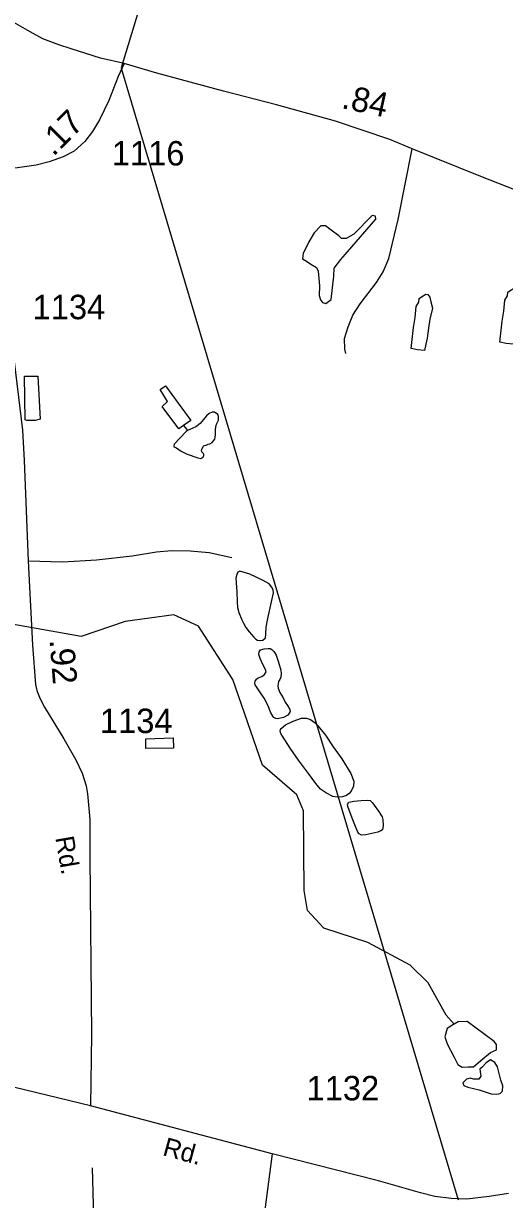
# Model space of a CAD drawing. Extents: x 2082433 to 2279600, y 546599 to 755198.
# Drawn here: x 2184182 to 2186645, y 565552 to 571568 of the extents above; entities that cross this region are included whole.
import ezdxf

# ---------------------------------------------------------------- set-up
doc = ezdxf.new("R2010")
doc.units = 0
for name, color, linetype in [('Exist Boundary Political Fire Districts', 7, 'Continuous'), ('Exist Hydrographic Creek Single Shore', 7, 'Continuous'), ('Exist Hydrographic Pond Under 1500 Sq Ft', 7, 'Continuous'), ('Exist Road Non-System Type 51', 7, 'Continuous'), ('Exist Road Secondary Mileage Hundredths English Label', 7, 'Continuous'), ('Exist Road Secondary Type 51 Attributed', 7, 'Continuous'), ('Exist Road Secondary Type 51 Label', 7, 'Continuous'), ('Exist Road Secondary Type 51 Number Label', 7, 'Continuous')]:
    doc.layers.add(name, color=color, linetype=linetype)

msp = doc.modelspace()

# ---------------------------------------------------------------- linework, layer by layer
at = {"layer": 'Exist Boundary Political Fire Districts'}
msp.add_lwpolyline([(2184770.1, 571633), (2184681.7, 571341.4), (2184687.2, 571323.1), (2186407.2, 565549.4)], dxfattribs=at)
at = {"layer": 'Exist Hydrographic Creek Single Shore'}
for points in [[(2185000.8, 569510.6), (2185016.8, 569492.3), (2185021.1, 569484.8)], [(2186387.5, 566449), (2186346.2, 566494.5), (2186253.3, 566660.3), (2186161.3, 566750.8), (2185944.3, 566866.7), (2185719.4, 566940.1), (2185635.3, 567030.4), (2185618.3, 567132.4), (2185615.2, 567539.2), (2185581.4, 567621.9), (2185406.2, 567773.1), (2185253.3, 568212.4), (2185077.3, 568485), (2184952.2, 568543.2), (2184702.3, 568508.9), (2184477.1, 568431.4), (2183919.2, 568531.2), (2183692.1, 568710.6)]]:
    msp.add_lwpolyline(points, dxfattribs=at)
at = {"layer": 'Exist Hydrographic Pond Under 1500 Sq Ft'}
for points in [[(2185796, 570482.3), (2185756.5, 570511.1), (2185727.7, 570532.4), (2185704.9, 570532.4), (2185669.9, 570497.4), (2185642.6, 570450.4), (2185613.7, 570391.2), (2185610.7, 570363.9), (2185630.4, 570351.7), (2185653.2, 570336.5), (2185682.1, 570319.8), (2185691.2, 570301.6), (2185697.3, 570225.7), (2185695.7, 570175.6), (2185701.8, 570154.4), (2185712.5, 570140.7), (2185729.2, 570136.2), (2185756.5, 570155.9), (2185770.2, 570275.8), (2185773.2, 570316.8), (2185806.7, 570360.8), (2185985.9, 570567.3), (2185984.4, 570582.5), (2185966.2, 570585.5), (2185873.5, 570489.9), (2185834, 570467.1), (2185809.7, 570468.6), (2185796, 570482.3)], [(2186199.8, 569898.8), (2186166, 569904.7), (2186179.3, 570012.7), (2186187.1, 570064.6), (2186192.6, 570120.5), (2186206.3, 570142.8), (2186208.2, 570160.8), (2186220.1, 570168.7), (2186241.6, 570182.8), (2186251.9, 570180.9), (2186261.9, 570167.2), (2186268.1, 570143.2), (2186276.5, 570111.1), (2186262.7, 570055.2), (2186255.2, 570009.3), (2186247.8, 569957.3), (2186241.4, 569927), (2186235.7, 569895), (2186199.8, 569898.8)], [(2186653.7, 569931.2), (2186619.8, 569937.1), (2186633.2, 570045), (2186641, 570097), (2186646.5, 570152.9), (2186660.2, 570175.2), (2186662.1, 570193.1), (2186674, 570201.1), (2186695.5, 570215.2), (2186705.8, 570213.3), (2186715.8, 570199.6), (2186722, 570175.6), (2186730.4, 570143.5), (2186716.6, 570087.5), (2186709, 570041.7), (2186701.7, 569989.7), (2186695.3, 569959.4), (2186689.6, 569927.4), (2186653.7, 569931.2)], [(2184255.8, 569764.2), (2184266.7, 569544.4), (2184241, 569536.1), (2184199, 569536), (2184191.2, 569540), (2184187.7, 569763.9), (2184255.8, 569764.2)], [(2185000.8, 569510.6), (2184976.8, 569494.3), (2184892.3, 569607.6), (2184920, 569633.9), (2184881.8, 569695.6), (2184909.5, 569713.7), (2185038.5, 569536.5), (2185000.8, 569510.6)], [(2185021.1, 569484.8), (2185015.3, 569480.4), (2184984.8, 569448.5), (2184953.2, 569416.4), (2184951.3, 569406.1), (2184951.5, 569402.4), (2184965.5, 569396.3), (2184989.7, 569380.4), (2185019.6, 569364.5), (2185073.8, 569345), (2185089.7, 569343), (2185099.6, 569349.2), (2185103.3, 569351.1), (2185105.5, 569358.9), (2185105.3, 569362.9), (2185101.6, 569369.2), (2185095.3, 569377), (2185093.4, 569383), (2185095.5, 569390.8), (2185103.5, 569405), (2185107.4, 569408.9), (2185117.2, 569411), (2185127.3, 569415.2), (2185135.3, 569417.2), (2185147.6, 569425.1), (2185161.3, 569441.3), (2185163, 569451.2), (2185165, 569463.4), (2185165, 569491.4), (2185166.8, 569503.3), (2185170.5, 569517.3), (2185180.6, 569539.3), (2185180.6, 569557.6), (2185176.3, 569567.6), (2185160.5, 569579.3), (2185148.2, 569579.1), (2185132.2, 569573), (2185118.3, 569560.9), (2185104.3, 569541.1), (2185087.1, 569521), (2185064.7, 569504.5), (2185032.7, 569490.7), (2185021.1, 569484.8)], [(2185320.6, 568478.5), (2185336.6, 568454.9), (2185360.8, 568429), (2185371.1, 568418.9), (2185380.7, 568413), (2185396.9, 568410.9), (2185406.6, 568413.1), (2185420.5, 568425.2), (2185422.5, 568443.1), (2185424.4, 568479.4), (2185432.6, 568523.2), (2185452.1, 568609.4), (2185461.3, 568655.5), (2185459.3, 568671.2), (2185451.1, 568685.4), (2185439.4, 568701.4), (2185409, 568718.9), (2185341.1, 568750.7), (2185289.1, 568766.2), (2185278.6, 568760.1), (2185273.3, 568748.3), (2185269, 568730.4), (2185273.5, 568660.3), (2185275.9, 568608.5), (2185278, 568580.2), (2185284.3, 568554.5), (2185300.5, 568516.3), (2185308.5, 568500.5), (2185320.6, 568478.5)], [(2185475.2, 568335.4), (2185487.1, 568299.6), (2185499.6, 568259.6), (2185501.7, 568241.8), (2185500.1, 568223.8), (2185493.7, 568211.8), (2185487.8, 568201.7), (2185486.3, 568189.8), (2185484.1, 568179.6), (2185485.9, 568167.5), (2185494.3, 568145.7), (2185510.5, 568118), (2185522.4, 568095.9), (2185534.3, 568077.9), (2185544.8, 568058.1), (2185546.8, 568048), (2185542.5, 568040.2), (2185534.9, 568030), (2185513, 568017.9), (2185481, 568009.8), (2185473.2, 568011.8), (2185463.1, 568017.7), (2185459, 568023.6), (2185446.9, 568045.3), (2185434.9, 568077.6), (2185414.3, 568115.5), (2185392.4, 568149.2), (2185378.3, 568169.2), (2185368.2, 568185), (2185366.2, 568193), (2185368.2, 568202.8), (2185374.2, 568212.9), (2185384, 568221.1), (2185402, 568227.3), (2185416, 568237.4), (2185423.8, 568251.2), (2185421.5, 568263.2), (2185407.6, 568289.3), (2185393, 568319.1), (2185387.5, 568339), (2185388.9, 568353), (2185395.3, 568363), (2185413.3, 568369.2), (2185434.9, 568371.2), (2185445.1, 568371.2), (2185453.1, 568365.6), (2185463.4, 568355.5), (2185470.9, 568345.4), (2185475.2, 568335.4)], [(2185767.9, 567867.4), (2185812.1, 567805.6), (2185858.5, 567730.1), (2185873, 567692.2), (2185870.8, 567666.2), (2185859.3, 567639.9), (2185849.3, 567628.1), (2185835.1, 567617.6), (2185815, 567611.7), (2185787.5, 567609.4), (2185765.2, 567613.6), (2185733, 567629.4), (2185703.1, 567651), (2185678.7, 567679), (2185640.5, 567730.6), (2185590.3, 567798.6), (2185547.8, 567860.2), (2185507.4, 567921.8), (2185499.6, 567936), (2185495.3, 567948), (2185497.4, 567955.8), (2185501.5, 567961.7), (2185523.2, 567979.9), (2185563.2, 567998.2), (2185605, 568014.5), (2185630.9, 568014.7), (2185651, 568006.8), (2185675, 567990.6), (2185697.5, 567964.9), (2185727.3, 567927.1), (2185767.9, 567867.4)], [(2184808.2, 567857.9), (2184807.6, 567907.9), (2184947.9, 567912.7), (2184950.3, 567860.8), (2184808.2, 567857.9)], [(2186017.6, 567509), (2186021.7, 567495), (2186024, 567465), (2186019.9, 567442.9), (2186012.1, 567436.8), (2185996.1, 567430.7), (2185934.4, 567416.5), (2185912.2, 567414.6), (2185900.3, 567422.5), (2185894, 567430.3), (2185882.1, 567460.1), (2185864, 567502.2), (2185841.7, 567561.9), (2185841.3, 567572.1), (2185847.4, 567584.2), (2185873, 567590), (2185911.2, 567592.4), (2185945.2, 567594.5), (2185957.3, 567592.7), (2185967.4, 567582.7), (2185977, 567568.6), (2185999.8, 567538.9), (2186017.6, 567509)], [(2186454.1, 566461.8), (2186408, 566460.4), (2186374.7, 566441.8), (2186350.2, 566427.1), (2186339.4, 566383), (2186351.4, 566347.8), (2186386.5, 566280.1), (2186405.1, 566241.9), (2186427.7, 566229.2), (2186457.9, 566229.9), (2186485.5, 566230.1), (2186523.8, 566262.5), (2186572.8, 566302.7), (2186604.2, 566317.4), (2186604.2, 566343.8), (2186591, 566359.2), (2186454.1, 566461.8)], [(2186573.6, 566266.6), (2186551.5, 566251.1), (2186527.9, 566226.9), (2186518.2, 566217.9), (2186522.5, 566182.2), (2186513.4, 566167.7), (2186486.2, 566167.1), (2186468, 566172.5), (2186450.5, 566167.1), (2186440.8, 566159.2), (2186431.1, 566147.8), (2186436, 566135.1), (2186456.6, 566126.6), (2186515.2, 566113.3), (2186576.7, 566091.2), (2186604.7, 566090.3), (2186622.9, 566093.4), (2186633.8, 566106), (2186636.2, 566132.6), (2186626, 566162), (2186608.4, 566230.6), (2186595.1, 566251.7), (2186573.6, 566266.6)]]:
    msp.add_lwpolyline(points, dxfattribs=at)
at = {"layer": 'Exist Road Non-System Type 51'}
for points in [[(2185832.5, 569879.7), (2185826.5, 569901.8), (2185826.2, 569955.8), (2185843.8, 570015.8), (2185867.4, 570076), (2185905.2, 570134.2), (2185988.4, 570242.5), (2186024.1, 570296.8), (2186051.8, 570364.8), (2186100.7, 570565), (2186171.4, 570926.3)], [(2184205, 568818.7), (2184382.7, 568813.5), (2184555.2, 568823.8), (2184738, 568844.5), (2184862.9, 568865.1), (2184940.4, 568871.3), (2185035.4, 568869.3), (2185132.5, 568862), (2185249.2, 568835.2)], [(2185454.8, 565785), (2185372.2, 565146.8), (2185337, 564646.9), (2185299.9, 564273), (2185301.9, 564140.8), (2185310.2, 564035.5), (2185330.8, 563990.1), (2185359.8, 563954.9), (2185444.4, 563948.7), (2186221.1, 563909.5), (2186514.4, 563895), (2186533, 563878.5), (2186543.3, 563855.8)], [(2184545.9, 565336.8), (2184535.6, 565712.7)]]:
    msp.add_lwpolyline(points, dxfattribs=at)
at = {"layer": 'Exist Road Secondary Type 51 Attributed'}
for points in [[(2184696.6, 571363.4), (2184575.9, 571391), (2184425.4, 571438.7), (2184362.8, 571458.6), (2184281.3, 571490.2), (2184215.9, 571524.4), (2184120.4, 571580.3), (2183911.7, 571705.3), (2183823, 571752.3), (2183740.5, 571803.5), (2183409.8, 572057.4), (2182933.7, 572402.4), (2182697.2, 572564.5), (2182627, 572604.8), (2182522.2, 572646.6), (2182422.5, 572675.1), (2182160.6, 572752), (2181942.2, 572804.1), (2181866.9, 572822.7)], [(2184696.6, 571363.4), (2184666.7, 571296.3), (2184618.1, 571174.4), (2184570.6, 571075.3), (2184534.5, 571015.4), (2184495.2, 570963.7), (2184441.5, 570915.2), (2184385.8, 570886.3), (2184313.6, 570860.8), (2184247.1, 570843.1), (2184151.5, 570828.6), (2184097.6, 570824.3)], [(2186706.1, 570714), (2186523.3, 570785.4), (2186171.4, 570926.3), (2186057.6, 570974.7), (2185778.6, 571068.7), (2185476.9, 571151.3), (2185206.5, 571222.5), (2184864.6, 571313.6), (2184696.6, 571363.4)], [(2184097.6, 570824.3), (2184114.2, 570543.4), (2184127.6, 569895.2), (2184176.1, 569486.9), (2184185.4, 569333), (2184205, 568818.7), (2184227.8, 568387), (2184243.3, 568186.6), (2184249.5, 568155.6), (2184268, 568112.3), (2184288.7, 568069.9), (2184388.9, 567908.8), (2184449.8, 567801.4), (2184481.8, 567733.2), (2184502.5, 567668.2), (2184509.7, 567626.9), (2184521.1, 567494.7), (2184522.1, 567303.6), (2184530.4, 566394.8), (2184524.2, 566030.2)], [(2184524.2, 566030.2), (2184023.8, 566151.6)], [(2186665.2, 565582.6), (2186566, 565566.1), (2186452.4, 565553.7), (2186371.9, 565555.7), (2186287.2, 565566.1), (2186214.9, 565584.7), (2185999.2, 565647.1), (2185454.8, 565785), (2184524.2, 566030.2)]]:
    msp.add_lwpolyline(points, dxfattribs=at)

# ---------------------------------------------------------------- texts
at = {"layer": 'Exist Road Secondary Mileage Hundredths English Label'}
for s, rotation, p in [('.84', 347.79377, (2185805.7, 571135.9)), ('.17', 45.28666, (2184335.3, 570884.4)), ('.92', 274.49139, (2184315.2, 568414.5))]:
    msp.add_text(s, height=125, rotation=rotation, dxfattribs=at).set_placement(p)
at = {"layer": 'Exist Road Secondary Type 51 Label'}
for rotation, p in [(279.83103, (2184344.4, 567402.6)), (344.75324, (2184889.7, 565778.9))]:
    msp.add_text('Rd.', height=95, rotation=rotation, dxfattribs=at).set_placement(p)
at = {"layer": 'Exist Road Secondary Type 51 Number Label'}
for s, p in [('1116', (2184634, 570841.5)), ('1134', (2184228.4, 570055)), ('1134', (2184573.2, 567937.8)), ('1132', (2185631.1, 566058.8))]:
    msp.add_text(s, height=125, dxfattribs=at).set_placement(p)

doc.saveas('drawing.dxf')
